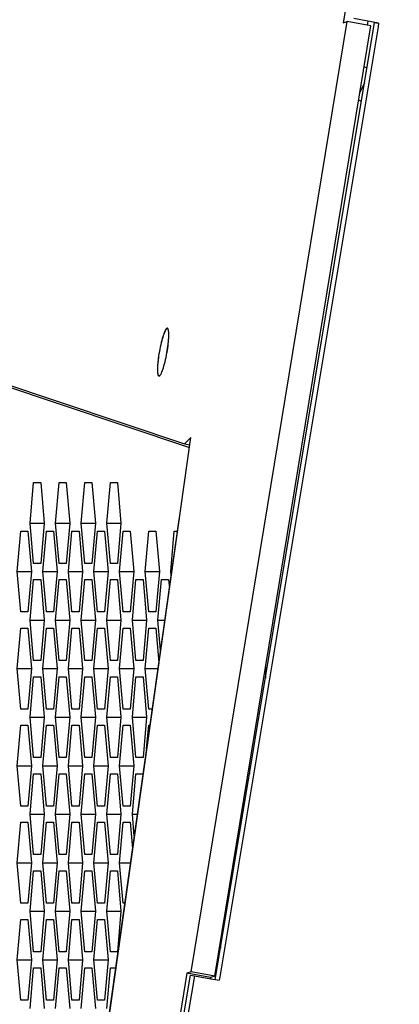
# Model space of a CAD drawing. Header units: millimetres. Extents: x 0 to 420, y 0 to 297.
# Tile 262 of 514: x 230.38 to 232.72, y 217.95 to 224.03. Entities that reach past the tile are written whole.
import ezdxf

# ---------------------------------------------------------------- set-up
doc = ezdxf.new("R2010")
doc.units = ezdxf.units.MM
doc.header["$LTSCALE"] = 23.1
doc.layers.get('0').update_dxf_attribs({"linetype": 'CONTINUOUS'})
doc.layers.add('02___PRT_ALL_AXES', color=7, linetype='CONTINUOUS')
doc.layers.add('DIM_PILOTEES', color=7, linetype='CONTINUOUS')
doc.styles.get("Standard").update_dxf_attribs({"font": 'txt', "width": 0.7})
doc.dimstyles.new('DIMSTYLE_1', dxfattribs={"dimtxt": 2.5, "dimasz": 3.5, "dimexe": 2, "dimexo": 0, "dimtad": 1, "dimdec": 0, "dimlfac": 10, "dimdsep": 46, "dimtxsty": 'Standard', "dimblk": '_FILLED', "dimblk1": '_FILLED', "dimblk2": '_FILLED', "dimcen": 0.09, "dimazin": 2, "dimtp": 1.2, "dimtm": 1.2, "dimtfac": 1, "dimtdec": 0, "dimtofl": 0, "dimtmove": 0, "dimatfit": 3, "dimldrblk": '_FILLED', "dimfxl": 0, "dimtolj": 1, "dimarcsym": 0})
doc.dimstyles.new('DIMSTYLE_2', dxfattribs={"dimtxt": 2.5, "dimasz": 3.5, "dimexe": 2, "dimexo": 0, "dimtad": 1, "dimdec": 0, "dimlfac": 10, "dimdsep": 46, "dimtxsty": 'Standard', "dimblk": '_FILLED', "dimblk1": '_FILLED', "dimblk2": '_FILLED', "dimcen": 0.09, "dimazin": 2, "dimtp": 0.5, "dimtm": 0.5, "dimtfac": 1, "dimtdec": 0, "dimtofl": 0, "dimtmove": 0, "dimatfit": 3, "dimldrblk": '_FILLED', "dimfxl": 0, "dimtolj": 1, "dimarcsym": 0})
doc.dimstyles.new('DIMSTYLE_4', dxfattribs={"dimtxt": 2.5, "dimasz": 3.5, "dimexe": 2, "dimexo": 0, "dimtad": 1, "dimdec": 0, "dimlfac": 10, "dimdsep": 46, "dimtxsty": 'Standard', "dimblk": '_FILLED', "dimblk1": '_FILLED', "dimblk2": '_FILLED', "dimcen": 0.09, "dimazin": 2, "dimtp": 0.8, "dimtm": 0.8, "dimtfac": 1, "dimtdec": 0, "dimtofl": 0, "dimtmove": 0, "dimatfit": 3, "dimldrblk": '_FILLED', "dimfxl": 0, "dimtolj": 1, "dimarcsym": 0})

# ---------------------------------------------------------------- blocks, each defined once
blk = doc.blocks.new('_FILLED')
at = {"color": 0, "linetype": 'ByBlock'}
blk.add_solid([(0, 0), (-1, 0.1429), (-1, -0.1429)], dxfattribs=at)
blk = doc.blocks.new('*D1')
at = {"layer": 'DIM_PILOTEES', "color": 2, "linetype": 'Continuous'}
for p, q in [((273.9153, 254.2086), (213.2201, 254.2086)), ((215.2201, 254.2086), (215.2201, 191.8279)), ((215.2201, 129.4471), (215.2201, 191.8279)), ((273.9407, 129.4471), (213.2201, 129.4471))]:
    blk.add_line(p, q, dxfattribs=at)
at = {"layer": 'DIM_PILOTEES', "color": 2, "linetype": 'Continuous', "xscale": 3.5, "yscale": 3.5, "zscale": 3.5}
for p, rotation in [((215.2201, 254.2086), 90), ((215.2201, 129.4471), 270)]:
    blk.add_blockref('_FILLED', p, dxfattribs=dict(at, rotation=rotation))
at = {"layer": 'DIM_PILOTEES', "color": 2, "linetype": 'Continuous', "insert": (212.0951, 191.6644), "char_height": 2.5, "width": 10.982143, "attachment_point": 2, "rotation": 90, "line_spacing_factor": 0.9}
blk.add_mtext('{\\ftxt;\\W0.0001;\\H0.0001;\\~}{\\ftxt;\\W2.9285714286;\\H2.5; }{\\ftxt;\\W0.0001;\\H0.0001;\\~}', dxfattribs=at)
blk = doc.blocks.new('*D2')
at = {"layer": 'DIM_PILOTEES', "color": 2, "linetype": 'Continuous'}
for p, q in [((226.3883, 206.1532), (226.3883, 267.8625)), ((243.2945, 226.4959), (243.2945, 267.8625)), ((226.3883, 265.8625), (218.8883, 265.8625)), ((218.8883, 265.8625), (234.8414, 265.8625)), ((250.7945, 265.8625), (234.8414, 265.8625)), ((243.2945, 265.8625), (250.7945, 265.8625))]:
    blk.add_line(p, q, dxfattribs=at)
at = {"layer": 'DIM_PILOTEES', "color": 2, "linetype": 'Continuous', "xscale": 3.5, "yscale": 3.5, "zscale": 3.5}
blk.add_blockref('_FILLED', (226.3883, 265.8625), dxfattribs=at)
at = {"layer": 'DIM_PILOTEES', "color": 2, "linetype": 'Continuous', "xscale": 3.5, "yscale": 3.5, "zscale": 3.5, "rotation": 180}
blk.add_blockref('_FILLED', (243.2945, 265.8625), dxfattribs=at)
at = {"layer": 'DIM_PILOTEES', "color": 2, "linetype": 'Continuous', "insert": (235.5503, 268.9875), "char_height": 2.5, "width": 8.035714, "attachment_point": 2, "line_spacing_factor": 0.9}
blk.add_mtext('{\\ftxt;\\W0.0001;\\H0.0001;\\~}{\\ftxt;\\W2.1428571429;\\H2.5; }{\\ftxt;\\W0.0001;\\H0.0001;\\~}', dxfattribs=at)
blk = doc.blocks.new('*D9')
at = {"layer": 'DIM_PILOTEES', "color": 2, "linetype": 'Continuous'}
for p, q in [((226.3883, 206.1532), (226.3883, 279.9641)), ((276.2211, 241.5579), (276.2211, 279.9641)), ((226.3883, 277.9641), (251.3047, 277.9641)), ((276.2211, 277.9641), (251.3047, 277.9641))]:
    blk.add_line(p, q, dxfattribs=at)
at = {"layer": 'DIM_PILOTEES', "color": 2, "linetype": 'Continuous', "xscale": 3.5, "yscale": 3.5, "zscale": 3.5, "rotation": 180}
blk.add_blockref('_FILLED', (226.3883, 277.9641), dxfattribs=at)
at = {"layer": 'DIM_PILOTEES', "color": 2, "linetype": 'Continuous', "xscale": 3.5, "yscale": 3.5, "zscale": 3.5}
blk.add_blockref('_FILLED', (276.2211, 277.9641), dxfattribs=at)
at = {"layer": 'DIM_PILOTEES', "color": 2, "linetype": 'Continuous', "insert": (253.158, 281.0891), "char_height": 2.5, "width": 8.839286, "attachment_point": 2, "line_spacing_factor": 0.9}
blk.add_mtext('{\\ftxt;\\W0.0001;\\H0.0001;\\~}{\\ftxt;\\W2.3571428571;\\H2.5; }{\\ftxt;\\W0.0001;\\H0.0001;\\~}', dxfattribs=at)

msp = doc.modelspace()

# ---------------------------------------------------------------- linework, layer by layer
at = {"color": 7, "linetype": 'Continuous'}
for p, q in [((232.5368, 224.9966), (232.3753, 224.0134)), ((232.5178, 224.0263), (232.4409, 224.04)), ((231.4359, 218.1475), (232.4009, 224.022)), ((231.585, 218.0992), (232.5699, 224.0163)), ((232.5906, 223.9887), (231.6132, 218.1162)), ((232.3753, 224.0134), (232.4009, 224.022)), ((232.5467, 223.996), (232.4009, 224.022)), ((232.5946, 224.0125), (232.5178, 224.0263)), ((232.5699, 224.0163), (232.5946, 224.0125)), ((232.5946, 224.0125), (232.5906, 223.9887)), ((232.5946, 224.0125), (232.5906, 223.9887)), ((232.5227, 223.7328), (232.5049, 223.7414)), ((232.5076, 223.6422), (232.4788, 223.5826)), ((232.4885, 223.5272), (232.4711, 223.5356)), ((226.3883, 223.0907), (231.3956, 221.4117)), ((230.4753, 214.649), (231.435, 221.4515)), ((231.3956, 221.4117), (231.435, 221.4515)), ((231.3956, 221.4117), (231.4286, 221.4058)), ((230.4774, 214.6783), (231.3614, 220.9442)), ((230.4408, 220.922), (230.5287, 220.922)), ((230.5989, 220.922), (230.6867, 220.922)), ((230.757, 220.922), (230.8448, 220.922)), ((230.9151, 220.922), (231.0029, 220.922)), ((230.3618, 220.622), (230.4496, 220.622)), ((230.5199, 220.622), (230.6077, 220.622)), ((230.678, 220.622), (230.7658, 220.622)), ((230.8361, 220.622), (230.9239, 220.622)), ((230.9941, 220.622), (231.082, 220.622)), ((231.1522, 220.622), (231.2401, 220.622)), ((230.4408, 220.322), (230.5287, 220.322)), ((230.5989, 220.322), (230.6867, 220.322)), ((230.757, 220.322), (230.8448, 220.322)), ((230.9151, 220.322), (231.0029, 220.322)), ((231.0732, 220.322), (231.161, 220.322)), ((231.2313, 220.322), (231.2736, 220.322)), ((230.3618, 220.022), (230.4496, 220.022)), ((230.5199, 220.022), (230.6077, 220.022)), ((230.678, 220.022), (230.7658, 220.022)), ((230.8361, 220.022), (230.9239, 220.022)), ((230.9941, 220.022), (231.082, 220.022)), ((231.1522, 220.022), (231.2313, 220.022)), ((231.8952, 220.03), (231.8952, 219.9625)), ((230.4408, 219.722), (230.5287, 219.722)), ((230.5989, 219.722), (230.6867, 219.722)), ((230.757, 219.722), (230.8448, 219.722)), ((230.9151, 219.722), (231.0029, 219.722)), ((231.0732, 219.722), (231.161, 219.722)), ((230.3618, 219.422), (230.4496, 219.422)), ((230.5199, 219.422), (230.6077, 219.422)), ((230.678, 219.422), (230.7658, 219.422)), ((230.8361, 219.422), (230.9239, 219.422)), ((230.9941, 219.422), (231.082, 219.422)), ((230.4408, 219.122), (230.5287, 219.122)), ((230.5989, 219.122), (230.6867, 219.122)), ((230.757, 219.122), (230.8448, 219.122)), ((230.9151, 219.122), (231.0029, 219.122)), ((231.0732, 219.122), (231.1043, 219.122)), ((230.3618, 218.822), (230.4496, 218.822)), ((230.5199, 218.822), (230.6077, 218.822)), ((230.678, 218.822), (230.7658, 218.822)), ((230.8361, 218.822), (230.9239, 218.822)), ((230.9941, 218.822), (231.062, 218.822)), ((230.4408, 218.522), (230.5287, 218.522)), ((230.5989, 218.522), (230.6867, 218.522)), ((230.757, 218.522), (230.8448, 218.522)), ((230.9151, 218.522), (231.0029, 218.522)), ((230.3618, 218.222), (230.4496, 218.222)), ((230.5199, 218.222), (230.6077, 218.222)), ((230.678, 218.222), (230.7658, 218.222)), ((230.8361, 218.222), (230.9239, 218.222)), ((231.4103, 218.1389), (231.2487, 217.1557)), ((231.4359, 218.1475), (231.4103, 218.1389)), ((231.5561, 218.1129), (231.4103, 218.1389)), ((231.5817, 218.1215), (231.4359, 218.1475)), ((231.2755, 217.1898), (231.4313, 218.1267)), ((231.4561, 218.1229), (231.3002, 217.1861)), ((231.4313, 218.1267), (231.4561, 218.1229)), ((231.4561, 218.1229), (231.5586, 218.1046)), ((231.5586, 218.1046), (231.6098, 218.0954)), ((231.6132, 218.1162), (231.6098, 218.0954)), ((231.6132, 218.1162), (231.6098, 218.0954))]:
    msp.add_line(p, q, dxfattribs=at)
at = {"color": 3, "linetype": 'Continuous'}
for p, q in [((231.5817, 218.1215), (232.5467, 223.996)), ((232.527, 224.0234), (232.5232, 224.0002)), ((226.5369, 223.0294), (231.4262, 221.3887)), ((230.4408, 220.922), (230.4628, 221.172)), ((230.4628, 221.172), (230.5067, 221.172)), ((230.5067, 221.172), (230.5287, 220.922)), ((230.5989, 220.922), (230.6209, 221.172)), ((230.6209, 221.172), (230.6648, 221.172)), ((230.6648, 221.172), (230.6867, 220.922)), ((230.757, 220.922), (230.779, 221.172)), ((230.779, 221.172), (230.8229, 221.172)), ((230.8229, 221.172), (230.8448, 220.922)), ((230.9151, 220.922), (230.9371, 221.172)), ((230.9371, 221.172), (230.981, 221.172)), ((230.981, 221.172), (231.0029, 220.922)), ((230.3618, 220.622), (230.3837, 220.872)), ((230.3837, 220.872), (230.4277, 220.872)), ((230.4277, 220.872), (230.4496, 220.622)), ((230.4628, 220.672), (230.4408, 220.922)), ((230.5287, 220.922), (230.5067, 220.672)), ((230.5199, 220.622), (230.5418, 220.872)), ((230.5418, 220.872), (230.5857, 220.872)), ((230.5857, 220.872), (230.6077, 220.622)), ((230.6209, 220.672), (230.5989, 220.922)), ((230.6867, 220.922), (230.6648, 220.672)), ((230.678, 220.622), (230.6999, 220.872)), ((230.6999, 220.872), (230.7438, 220.872)), ((230.7438, 220.872), (230.7658, 220.622)), ((230.779, 220.672), (230.757, 220.922)), ((230.8448, 220.922), (230.8229, 220.672)), ((230.8361, 220.622), (230.858, 220.872)), ((230.858, 220.872), (230.9019, 220.872)), ((230.9019, 220.872), (230.9239, 220.622)), ((230.9371, 220.672), (230.9151, 220.922)), ((231.0029, 220.922), (230.981, 220.672)), ((230.9941, 220.622), (231.0161, 220.872)), ((231.0161, 220.872), (231.06, 220.872)), ((231.06, 220.872), (231.082, 220.622)), ((231.1522, 220.622), (231.1742, 220.872)), ((231.1742, 220.872), (231.2181, 220.872)), ((231.2181, 220.872), (231.2401, 220.622)), ((231.3103, 220.622), (231.3323, 220.872)), ((231.3323, 220.872), (231.3512, 220.872)), ((230.5067, 220.672), (230.4628, 220.672)), ((230.6648, 220.672), (230.6209, 220.672)), ((230.8229, 220.672), (230.779, 220.672)), ((230.981, 220.672), (230.9371, 220.672)), ((230.3837, 220.372), (230.3618, 220.622)), ((230.4496, 220.622), (230.4277, 220.372)), ((230.4408, 220.322), (230.4628, 220.572)), ((230.4628, 220.572), (230.5067, 220.572)), ((230.5067, 220.572), (230.5287, 220.322)), ((230.5418, 220.372), (230.5199, 220.622)), ((230.6077, 220.622), (230.5857, 220.372)), ((230.5989, 220.322), (230.6209, 220.572)), ((230.6209, 220.572), (230.6648, 220.572)), ((230.6648, 220.572), (230.6867, 220.322)), ((230.6999, 220.372), (230.678, 220.622)), ((230.7658, 220.622), (230.7438, 220.372)), ((230.757, 220.322), (230.779, 220.572)), ((230.779, 220.572), (230.8229, 220.572)), ((230.8229, 220.572), (230.8448, 220.322)), ((230.858, 220.372), (230.8361, 220.622)), ((230.9239, 220.622), (230.9019, 220.372)), ((230.9151, 220.322), (230.9371, 220.572)), ((230.9371, 220.572), (230.981, 220.572)), ((230.981, 220.572), (231.0029, 220.322)), ((231.0161, 220.372), (230.9941, 220.622)), ((231.082, 220.622), (231.06, 220.372)), ((231.0732, 220.322), (231.0951, 220.572)), ((231.0951, 220.572), (231.1391, 220.572)), ((231.1391, 220.572), (231.161, 220.322)), ((231.1742, 220.372), (231.1522, 220.622)), ((231.2401, 220.622), (231.2181, 220.372)), ((231.2313, 220.322), (231.2532, 220.572)), ((231.2532, 220.572), (231.2972, 220.572)), ((231.2972, 220.572), (231.3017, 220.5206)), ((231.3125, 220.5973), (231.3103, 220.622)), ((230.4277, 220.372), (230.3837, 220.372)), ((230.4628, 220.072), (230.4408, 220.322)), ((230.5287, 220.322), (230.5067, 220.072)), ((230.5857, 220.372), (230.5418, 220.372)), ((230.6209, 220.072), (230.5989, 220.322)), ((230.6867, 220.322), (230.6648, 220.072)), ((230.7438, 220.372), (230.6999, 220.372)), ((230.779, 220.072), (230.757, 220.322)), ((230.8448, 220.322), (230.8229, 220.072)), ((230.9019, 220.372), (230.858, 220.372)), ((230.9371, 220.072), (230.9151, 220.322)), ((231.0029, 220.322), (230.981, 220.072)), ((231.06, 220.372), (231.0161, 220.372)), ((231.0951, 220.072), (231.0732, 220.322)), ((231.161, 220.322), (231.1391, 220.072)), ((231.2181, 220.372), (231.1742, 220.372)), ((231.2475, 220.1369), (231.2313, 220.322)), ((230.3618, 220.022), (230.3837, 220.272)), ((230.3837, 220.272), (230.4277, 220.272)), ((230.4277, 220.272), (230.4496, 220.022)), ((230.5199, 220.022), (230.5418, 220.272)), ((230.5418, 220.272), (230.5857, 220.272)), ((230.5857, 220.272), (230.6077, 220.022)), ((230.678, 220.022), (230.6999, 220.272)), ((230.6999, 220.272), (230.7438, 220.272)), ((230.7438, 220.272), (230.7658, 220.022)), ((230.8361, 220.022), (230.858, 220.272)), ((230.858, 220.272), (230.9019, 220.272)), ((230.9019, 220.272), (230.9239, 220.022)), ((230.9941, 220.022), (231.0161, 220.272)), ((231.0161, 220.272), (231.06, 220.272)), ((231.06, 220.272), (231.082, 220.022)), ((231.1522, 220.022), (231.1742, 220.272)), ((231.1742, 220.272), (231.2181, 220.272)), ((231.2181, 220.272), (231.2367, 220.0602)), ((230.3837, 219.772), (230.3618, 220.022)), ((230.4496, 220.022), (230.4277, 219.772)), ((230.5067, 220.072), (230.4628, 220.072)), ((230.5418, 219.772), (230.5199, 220.022)), ((230.6077, 220.022), (230.5857, 219.772)), ((230.6648, 220.072), (230.6209, 220.072)), ((230.6999, 219.772), (230.678, 220.022)), ((230.7658, 220.022), (230.7438, 219.772)), ((230.8229, 220.072), (230.779, 220.072)), ((230.858, 219.772), (230.8361, 220.022)), ((230.9239, 220.022), (230.9019, 219.772)), ((230.981, 220.072), (230.9371, 220.072)), ((231.0161, 219.772), (230.9941, 220.022)), ((231.082, 220.022), (231.06, 219.772)), ((231.1391, 220.072), (231.0951, 220.072)), ((231.1742, 219.772), (231.1522, 220.022)), ((230.4408, 219.722), (230.4628, 219.972)), ((230.4628, 219.972), (230.5067, 219.972)), ((230.5067, 219.972), (230.5287, 219.722)), ((230.5989, 219.722), (230.6209, 219.972)), ((230.6209, 219.972), (230.6648, 219.972)), ((230.6648, 219.972), (230.6867, 219.722)), ((230.757, 219.722), (230.779, 219.972)), ((230.779, 219.972), (230.8229, 219.972)), ((230.8229, 219.972), (230.8448, 219.722)), ((230.9151, 219.722), (230.9371, 219.972)), ((230.9371, 219.972), (230.981, 219.972)), ((230.981, 219.972), (231.0029, 219.722)), ((231.0732, 219.722), (231.0951, 219.972)), ((231.0951, 219.972), (231.1391, 219.972)), ((231.1391, 219.972), (231.161, 219.722)), ((230.4277, 219.772), (230.3837, 219.772)), ((230.4628, 219.472), (230.4408, 219.722)), ((230.5287, 219.722), (230.5067, 219.472)), ((230.5857, 219.772), (230.5418, 219.772)), ((230.6209, 219.472), (230.5989, 219.722)), ((230.6867, 219.722), (230.6648, 219.472)), ((230.7438, 219.772), (230.6999, 219.772)), ((230.779, 219.472), (230.757, 219.722)), ((230.8448, 219.722), (230.8229, 219.472)), ((230.9019, 219.772), (230.858, 219.772)), ((230.9371, 219.472), (230.9151, 219.722)), ((231.0029, 219.722), (230.981, 219.472)), ((231.06, 219.772), (231.0161, 219.772)), ((231.0951, 219.472), (231.0732, 219.722)), ((231.161, 219.722), (231.1391, 219.472)), ((231.196, 219.772), (231.1742, 219.772)), ((230.3618, 219.422), (230.3837, 219.672)), ((230.3837, 219.672), (230.4277, 219.672)), ((230.4277, 219.672), (230.4496, 219.422)), ((230.5199, 219.422), (230.5418, 219.672)), ((230.5418, 219.672), (230.5857, 219.672)), ((230.5857, 219.672), (230.6077, 219.422)), ((230.678, 219.422), (230.6999, 219.672)), ((230.6999, 219.672), (230.7438, 219.672)), ((230.7438, 219.672), (230.7658, 219.422)), ((230.8361, 219.422), (230.858, 219.672)), ((230.858, 219.672), (230.9019, 219.672)), ((230.9019, 219.672), (230.9239, 219.422)), ((230.9941, 219.422), (231.0161, 219.672)), ((231.0161, 219.672), (231.06, 219.672)), ((231.06, 219.672), (231.082, 219.422)), ((231.1614, 219.5265), (231.1742, 219.672)), ((231.1742, 219.672), (231.1819, 219.672)), ((230.5067, 219.472), (230.4628, 219.472)), ((230.6648, 219.472), (230.6209, 219.472)), ((230.8229, 219.472), (230.779, 219.472)), ((230.981, 219.472), (230.9371, 219.472)), ((231.1391, 219.472), (231.0951, 219.472)), ((230.3837, 219.172), (230.3618, 219.422)), ((230.4496, 219.422), (230.4277, 219.172)), ((230.5418, 219.172), (230.5199, 219.422)), ((230.6077, 219.422), (230.5857, 219.172)), ((230.6999, 219.172), (230.678, 219.422)), ((230.7658, 219.422), (230.7438, 219.172)), ((230.858, 219.172), (230.8361, 219.422)), ((230.9239, 219.422), (230.9019, 219.172)), ((231.0161, 219.172), (230.9941, 219.422)), ((231.082, 219.422), (231.06, 219.172)), ((231.7963, 219.4283), (231.7963, 219.3687)), ((230.4408, 219.122), (230.4628, 219.372)), ((230.4628, 219.372), (230.5067, 219.372)), ((230.5067, 219.372), (230.5287, 219.122)), ((230.5989, 219.122), (230.6209, 219.372)), ((230.6209, 219.372), (230.6648, 219.372)), ((230.6648, 219.372), (230.6867, 219.122)), ((230.757, 219.122), (230.779, 219.372)), ((230.779, 219.372), (230.8229, 219.372)), ((230.8229, 219.372), (230.8448, 219.122)), ((230.9151, 219.122), (230.9371, 219.372)), ((230.9371, 219.372), (230.981, 219.372)), ((230.981, 219.372), (231.0029, 219.122)), ((231.0732, 219.122), (231.0951, 219.372)), ((231.0951, 219.372), (231.1391, 219.372)), ((230.4277, 219.172), (230.3837, 219.172)), ((230.5857, 219.172), (230.5418, 219.172)), ((230.7438, 219.172), (230.6999, 219.172)), ((230.9019, 219.172), (230.858, 219.172)), ((231.06, 219.172), (231.0161, 219.172)), ((230.4628, 218.872), (230.4408, 219.122)), ((230.5287, 219.122), (230.5067, 218.872)), ((230.6209, 218.872), (230.5989, 219.122)), ((230.6867, 219.122), (230.6648, 218.872)), ((230.779, 218.872), (230.757, 219.122)), ((230.8448, 219.122), (230.8229, 218.872)), ((230.9371, 218.872), (230.9151, 219.122)), ((231.0029, 219.122), (230.981, 218.872)), ((231.0851, 218.9859), (231.0732, 219.122)), ((230.3618, 218.822), (230.3837, 219.072)), ((230.3837, 219.072), (230.4277, 219.072)), ((230.4277, 219.072), (230.4496, 218.822)), ((230.5199, 218.822), (230.5418, 219.072)), ((230.5418, 219.072), (230.5857, 219.072)), ((230.5857, 219.072), (230.6077, 218.822)), ((230.678, 218.822), (230.6999, 219.072)), ((230.6999, 219.072), (230.7438, 219.072)), ((230.7438, 219.072), (230.7658, 218.822)), ((230.8361, 218.822), (230.858, 219.072)), ((230.858, 219.072), (230.9019, 219.072)), ((230.9019, 219.072), (230.9239, 218.822)), ((230.9941, 218.822), (231.0161, 219.072)), ((231.0161, 219.072), (231.06, 219.072)), ((231.06, 219.072), (231.0743, 218.9091)), ((230.5067, 218.872), (230.4628, 218.872)), ((230.6648, 218.872), (230.6209, 218.872)), ((230.8229, 218.872), (230.779, 218.872)), ((230.981, 218.872), (230.9371, 218.872)), ((230.3837, 218.572), (230.3618, 218.822)), ((230.4496, 218.822), (230.4277, 218.572)), ((230.5418, 218.572), (230.5199, 218.822)), ((230.6077, 218.822), (230.5857, 218.572)), ((230.6999, 218.572), (230.678, 218.822)), ((230.7658, 218.822), (230.7438, 218.572)), ((230.858, 218.572), (230.8361, 218.822)), ((230.9239, 218.822), (230.9019, 218.572)), ((231.0161, 218.572), (230.9941, 218.822)), ((230.4408, 218.522), (230.4628, 218.772)), ((230.4628, 218.772), (230.5067, 218.772)), ((230.5067, 218.772), (230.5287, 218.522)), ((230.5989, 218.522), (230.6209, 218.772)), ((230.6209, 218.772), (230.6648, 218.772)), ((230.6648, 218.772), (230.6867, 218.522)), ((230.757, 218.522), (230.779, 218.772)), ((230.779, 218.772), (230.8229, 218.772)), ((230.8229, 218.772), (230.8448, 218.522)), ((230.9151, 218.522), (230.9371, 218.772)), ((230.9371, 218.772), (230.981, 218.772)), ((230.981, 218.772), (231.0029, 218.522)), ((230.4277, 218.572), (230.3837, 218.572)), ((230.5857, 218.572), (230.5418, 218.572)), ((230.7438, 218.572), (230.6999, 218.572)), ((230.9019, 218.572), (230.858, 218.572)), ((231.0267, 218.572), (231.0161, 218.572)), ((230.4628, 218.272), (230.4408, 218.522)), ((230.5287, 218.522), (230.5067, 218.272)), ((230.6209, 218.272), (230.5989, 218.522)), ((230.6867, 218.522), (230.6648, 218.272)), ((230.779, 218.272), (230.757, 218.522)), ((230.8448, 218.522), (230.8229, 218.272)), ((230.9371, 218.272), (230.9151, 218.522)), ((231.0029, 218.522), (230.981, 218.272)), ((230.3618, 218.222), (230.3837, 218.472)), ((230.3837, 218.472), (230.4277, 218.472)), ((230.4277, 218.472), (230.4496, 218.222)), ((230.5199, 218.222), (230.5418, 218.472)), ((230.5418, 218.472), (230.5857, 218.472)), ((230.5857, 218.472), (230.6077, 218.222)), ((230.678, 218.222), (230.6999, 218.472)), ((230.6999, 218.472), (230.7438, 218.472)), ((230.7438, 218.472), (230.7658, 218.222)), ((230.8361, 218.222), (230.858, 218.472)), ((230.858, 218.472), (230.9019, 218.472)), ((230.9019, 218.472), (230.9239, 218.222)), ((231.6165, 218.3337), (231.6174, 218.2938)), ((231.6213, 218.363), (231.617, 218.3134)), ((230.5067, 218.272), (230.4628, 218.272)), ((230.6648, 218.272), (230.6209, 218.272)), ((230.8229, 218.272), (230.779, 218.272)), ((230.981, 218.272), (230.9371, 218.272)), ((230.3837, 217.972), (230.3618, 218.222)), ((230.4496, 218.222), (230.4277, 217.972)), ((230.5418, 217.972), (230.5199, 218.222)), ((230.6077, 218.222), (230.5857, 217.972)), ((230.6999, 217.972), (230.678, 218.222)), ((230.7658, 218.222), (230.7438, 217.972)), ((230.858, 217.972), (230.8361, 218.222)), ((230.9239, 218.222), (230.9019, 217.972)), ((230.4408, 217.922), (230.4628, 218.172)), ((230.4628, 218.172), (230.5067, 218.172)), ((230.5067, 218.172), (230.5287, 217.922)), ((230.5989, 217.922), (230.6209, 218.172)), ((230.6209, 218.172), (230.6648, 218.172)), ((230.6648, 218.172), (230.6867, 217.922)), ((230.757, 217.922), (230.779, 218.172)), ((230.779, 218.172), (230.8229, 218.172)), ((230.8229, 218.172), (230.8448, 217.922)), ((230.9151, 217.922), (230.9371, 218.172)), ((230.9371, 218.172), (230.9703, 218.172)), ((231.5561, 218.1129), (231.5548, 218.1053)), ((231.5817, 218.1215), (231.5561, 218.1129)), ((230.4277, 217.972), (230.3837, 217.972)), ((230.5857, 217.972), (230.5418, 217.972)), ((230.7438, 217.972), (230.6999, 217.972)), ((230.9019, 217.972), (230.858, 217.972))]:
    msp.add_line(p, q, dxfattribs=at)
at = {"color": 7, "linetype": 'Continuous'}
for points, knots in [([(231.2896, 222.1256), (231.2848, 222.1264), (231.2737, 222.1083), (231.2636, 222.0816), (231.2502, 222.0348), (231.2432, 222.0005), (231.2398, 221.9816)], [0, 0, 0, 0, 0.094592, 0.311188, 0.628222, 1, 1, 1, 1]), ([(231.2868, 221.9742), (231.2899, 221.9919), (231.2948, 222.0249), (231.299, 222.0703), (231.2982, 222.1016), (231.2961, 222.1206), (231.2918, 222.1244)], [0, 0, 0, 0, 0.35472, 0.662956, 0.885709, 1, 1, 1, 1]), ([(231.2918, 222.1244), (231.2915, 222.1247), (231.2908, 222.1252), (231.29, 222.1255), (231.2896, 222.1256)], [0, 0, 0, 0, 0.520698, 1, 1, 1, 1]), ([(231.2398, 221.9816), (231.2364, 221.9628), (231.2312, 221.9283), (231.2277, 221.8801), (231.228, 221.8517), (231.2322, 221.8311), (231.237, 221.8302)], [0, 0, 0, 0, 0.372218, 0.689113, 0.905436, 1, 1, 1, 1]), ([(231.237, 221.8302), (231.2418, 221.8294), (231.2529, 221.8475), (231.263, 221.8742), (231.2764, 221.921), (231.2834, 221.9553), (231.2868, 221.9742)], [0, 0, 0, 0, 0.094592, 0.311188, 0.628222, 1, 1, 1, 1])]:
    msp.add_open_spline(points, degree=3, knots=knots, dxfattribs=at)
msp.add_open_spline([(231.3642, 220.9493), (231.3628, 220.9479), (231.3617, 220.9461), (231.3614, 220.9442)], degree=3, dxfattribs=at)
at = {"layer": '02___PRT_ALL_AXES', "color": 7, "linetype": 'Continuous'}
for centre, radius, start, end in [((232.1659, 221.8168), 0.9407, 169.91481, 170.84688), ((232.1669, 221.8167), 0.9416, 168.98425, 169.91567)]:
    msp.add_arc(centre, radius, start, end, dxfattribs=at)
for points, knots in [([(231.2896, 222.1256), (231.2853, 222.1263), (231.2749, 222.1109), (231.2655, 222.0868), (231.2528, 222.045), (231.246, 222.0139), (231.2426, 221.9966)], [0, 0, 0, 0, 0.094454, 0.307249, 0.62218, 1, 1, 1, 1]), ([(231.2868, 221.9742), (231.2901, 221.993), (231.2954, 222.0275), (231.2989, 222.0757), (231.2986, 222.1041), (231.2944, 222.1247), (231.2896, 222.1256)], [0, 0, 0, 0, 0.372206, 0.689101, 0.905429, 1, 1, 1, 1]), ([(231.2372, 221.9665), (231.2346, 221.9503), (231.2306, 221.9204), (231.2275, 221.8796), (231.2285, 221.8516), (231.2309, 221.8348), (231.2348, 221.8313)], [0, 0, 0, 0, 0.359756, 0.66604, 0.885599, 1, 1, 1, 1]), ([(231.237, 221.8302), (231.2418, 221.8294), (231.2529, 221.8475), (231.263, 221.8742), (231.2764, 221.921), (231.2834, 221.9553), (231.2868, 221.9742)], [0, 0, 0, 0, 0.094586, 0.311181, 0.628221, 1, 1, 1, 1]), ([(231.2348, 221.8313), (231.2351, 221.8311), (231.2358, 221.8306), (231.2366, 221.8303), (231.237, 221.8302)], [0, 0, 0, 0, 0.520731, 1, 1, 1, 1])]:
    msp.add_open_spline(points, degree=3, knots=knots, dxfattribs=at)

# ---------------------------------------------------------------- dimensions: what is measured, and where the dimension line sits
at = {"layer": 'DIM_PILOTEES', "color": 2, "linetype": 'Continuous'}
for base, p1, p2, angle, text, dimstyle, picture, middle in [((226.3883, 277.9641), (276.2211, 241.5579), (226.3883, 206.1532), 180, '{\\ftxt;\\W0.0001;\\H0.0001;\\~}{\\ftxt;\\W2.3571428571;\\H2.5; }{\\ftxt;\\W0.0001;\\H0.0001;\\~}', 'DIMSTYLE_4', '*D9', (252.8009, 277.9641)), ((226.3883, 265.8625), (243.2945, 226.4959), (226.3883, 206.1532), 180, '{\\ftxt;\\W0.0001;\\H0.0001;\\~}{\\ftxt;\\W2.1428571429;\\H2.5; }{\\ftxt;\\W0.0001;\\H0.0001;\\~}', 'DIMSTYLE_2', '*D2', (235.1932, 265.8625)), ((215.2201, 254.2086), (273.9407, 129.4471), (273.9153, 254.2086), 90, '{\\ftxt;\\W0.0001;\\H0.0001;\\~}{\\ftxt;\\W2.9285714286;\\H2.5; }{\\ftxt;\\W0.0001;\\H0.0001;\\~}', 'DIMSTYLE_1', '*D1', (215.2201, 191.3072))]:
    dim = msp.add_linear_dim(base=base, p1=p1, p2=p2, angle=angle, text=text, dimstyle=dimstyle, dxfattribs=at)
    dim.commit()
    dim.dimension.update_dxf_attribs({"geometry": picture, "text_midpoint": middle, "dimtype": 160})

doc.saveas('drawing.dxf')
